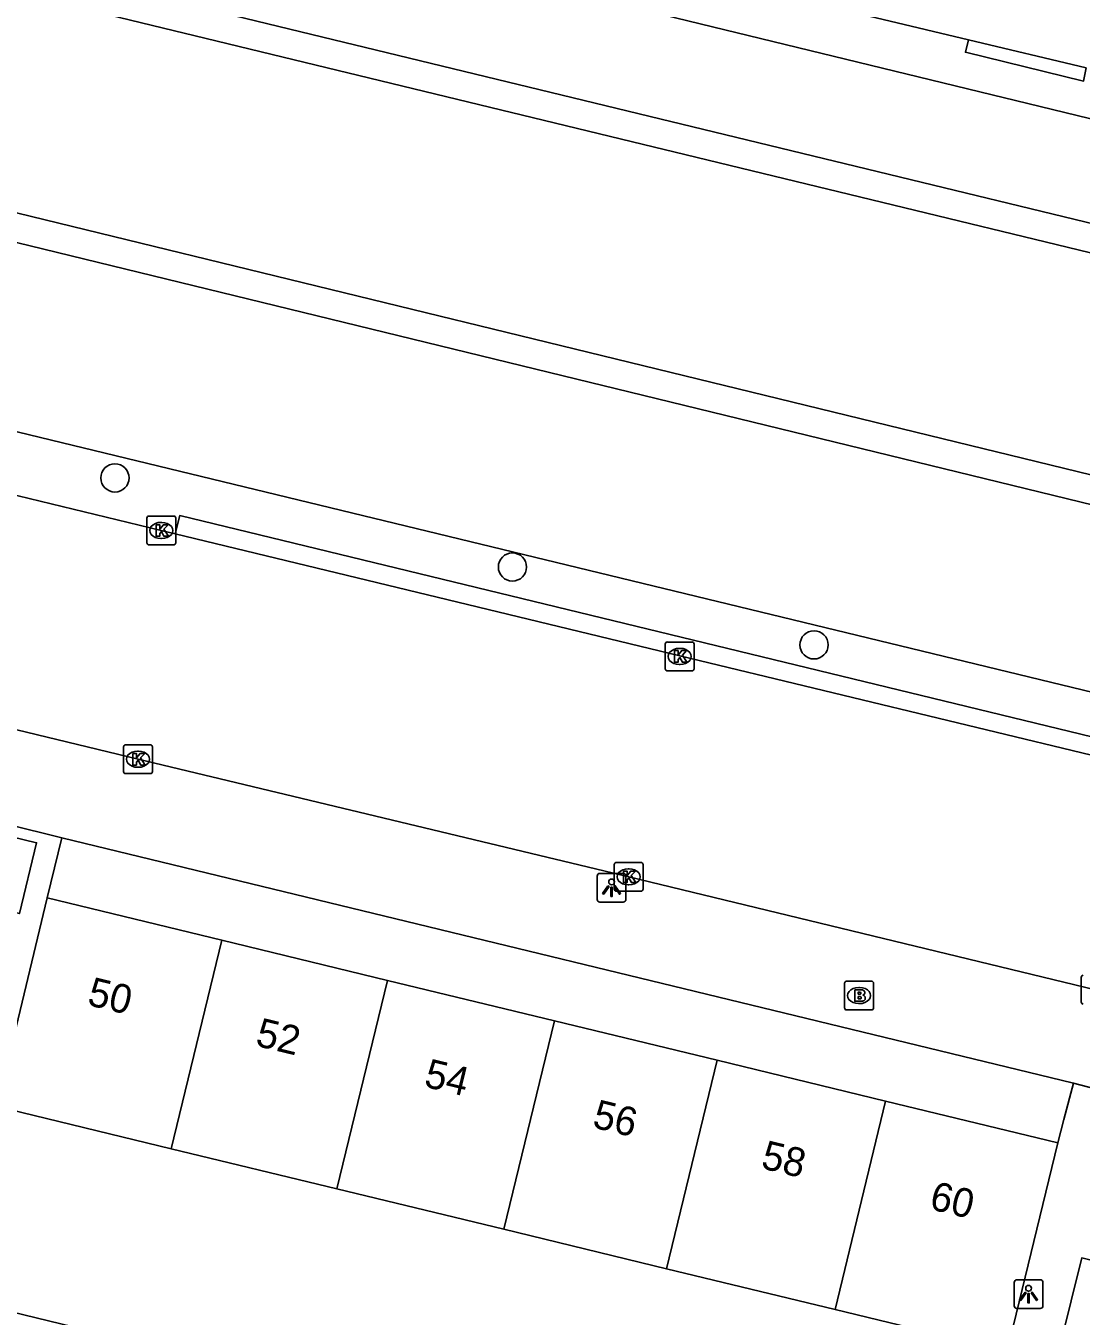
# Model space of a CAD drawing. Extents: x 162812 to 163818, y 381639 to 382470.
# Drawn here: x 163400.35 to 163436.94, y 382253.72 to 382298.47 of the extents above; entities that cross this region are included whole.
import ezdxf

# ---------------------------------------------------------------- set-up
doc = ezdxf.new("R2010")
doc.units = 0
for name, color, linetype in [('IMGEO_Boom', 7, 'Continuous'), ('IMGEO_Brandkraan', 7, 'Continuous'), ('IMGEO_Groenvoorziening', 7, 'Continuous'), ('IMGEO_Haag', 7, 'Continuous'), ('IMGEO_Kolk', 7, 'Continuous'), ('IMGEO_Lichtpunt', 7, 'Continuous'), ('IMGEO_Muur', 7, 'Continuous'), ('IMGEO_Pand', 7, 'Continuous'), ('IMGEO_Pand_nummerreeks', 7, 'Continuous'), ('IMGEO_Rijbaan_lokaal_gesloten', 7, 'Continuous'), ('IMGEO_Rijbaan_lokaal_open', 7, 'Continuous'), ('IMGEO_Voetpad_open', 7, 'Continuous'), ('IMGEO_Waterloop', 7, 'Continuous')]:
    doc.layers.add(name, color=color, linetype=linetype)

msp = doc.modelspace()

# ---------------------------------------------------------------- linework, layer by layer
at = {"layer": 'IMGEO_Boom'}
for centre in [(163403.445, 382282.788), (163417.224, 382279.699), (163427.676, 382276.999)]:
    msp.add_circle(centre, 0.489, dxfattribs=at)
at = {"layer": 'IMGEO_Brandkraan'}
for p, q in [((163428.813, 382265.338), (163429.665, 382265.338)), ((163428.738, 382264.412), (163428.738, 382265.264)), ((163429.226, 382265.118), (163429.251, 382265.118)), ((163429.739, 382265.264), (163429.739, 382264.412)), ((163429.249, 382264.558), (163429.224, 382264.558)), ((163429.665, 382264.338), (163428.813, 382264.338))]:
    msp.add_line(p, q, dxfattribs=at)
for points in [[(163428.813, 382265.338), (163429.665, 382265.338)], [(163428.738, 382264.412), (163428.738, 382265.264)], [(163429.086, 382265.038), (163429.086, 382264.638), (163429.299, 382264.638)], [(163429.317, 382265.038), (163429.086, 382265.038)], [(163429.265, 382264.957), (163429.211, 382264.957), (163429.211, 382264.881)], [(163429.211, 382264.881), (163429.264, 382264.881)], [(163429.739, 382265.264), (163429.739, 382264.412)], [(163429.273, 382264.805), (163429.211, 382264.805), (163429.211, 382264.724)], [(163429.211, 382264.724), (163429.273, 382264.724)], [(163429.665, 382264.338), (163428.813, 382264.338)]]:
    msp.add_lwpolyline(points, dxfattribs=at)
for centre, radius, start, end in [((163428.815, 382265.262), 0.0765, 91.552, 178.448), ((163428.815, 382265.262), 0.0765, 91.552, 178.448), ((163429.663, 382265.262), 0.0765, 1.552, 88.448), ((163429.663, 382265.262), 0.0765, 1.552, 88.448), ((163429.266, 382264.919), 0.0379, 267.8285, 90.9355), ((163429.321, 382264.893), 0.145, 59.4692, 91.5367), ((163429.346, 382264.94), 0.0922, 285.5137, 58.1501), ((163429.351, 382264.748), 0.105, 301.3115, 78.989), ((163428.815, 382264.414), 0.0765, 181.552, 268.448), ((163428.815, 382264.414), 0.0765, 181.552, 268.448), ((163429.274, 382264.764), 0.0404, 269.8759, 90.5077), ((163429.305, 382264.889), 0.251, 268.6676, 293.5347), ((163429.663, 382264.414), 0.0765, 271.552, 358.448), ((163429.663, 382264.414), 0.0765, 271.552, 358.448)]:
    msp.add_arc(centre, radius, start, end, dxfattribs=at)
for centre, major_axis, ratio, start_param, end_param in [((163429.225, 382264.838), (-0.387, 0.002), 0.722429, 4.712389, 7.853982), ((163429.25, 382264.838), (-0.39, 0.002), 0.717154, 1.570796, 4.712389)]:
    msp.add_ellipse(centre, major_axis=major_axis, ratio=ratio, start_param=start_param, end_param=end_param, dxfattribs=at)
at = {"layer": 'IMGEO_Groenvoorziening'}
for points in [[(163517.432, 382272.18), (163500.236, 382276.35), (163323.248, 382319.272)], [(163321.09, 382310.224), (163499.763, 382266.618), (163515.133, 382262.867)], [(163454.527, 382271.183), (163319.582, 382303.902)], [(163420.351, 382299.356), (163472.157, 382286.755), (163500, 382279.97), (163518.256, 382275.522)]]:
    msp.add_lwpolyline(points, dxfattribs=at)
at = {"layer": 'IMGEO_Haag'}
for points in [[(163437.111, 382297.01), (163437.02, 382296.551), (163432.925, 382297.549), (163433.031, 382297.984)], [(163437.967, 382273.016), (163438.113, 382273.619), (163405.689, 382281.481), (163405.534, 382280.849)]]:
    msp.add_lwpolyline(points, dxfattribs=at)
at = {"layer": 'IMGEO_Kolk'}
for p, q in [((163404.551, 382280.541), (163404.551, 382281.393)), ((163404.626, 382281.467), (163405.478, 382281.467)), ((163405.552, 382281.393), (163405.552, 382280.541)), ((163405.039, 382281.247), (163405.064, 382281.247)), ((163405.062, 382280.687), (163405.037, 382280.687)), ((163405.478, 382280.467), (163404.626, 382280.467)), ((163422.52, 382276.172), (163422.52, 382277.024)), ((163422.595, 382277.098), (163423.447, 382277.098)), ((163423.521, 382277.024), (163423.521, 382276.172)), ((163423.008, 382276.878), (163423.033, 382276.878)), ((163423.447, 382276.098), (163422.595, 382276.098)), ((163423.031, 382276.318), (163423.006, 382276.318)), ((163403.743, 382272.607), (163403.743, 382273.459)), ((163403.818, 382273.533), (163404.67, 382273.533)), ((163404.744, 382273.459), (163404.744, 382272.607)), ((163404.231, 382273.313), (163404.256, 382273.313)), ((163404.67, 382272.533), (163403.818, 382272.533)), ((163404.254, 382272.753), (163404.229, 382272.753)), ((163420.751, 382268.528), (163420.751, 382269.38)), ((163420.826, 382269.454), (163421.678, 382269.454)), ((163421.752, 382269.38), (163421.752, 382268.528)), ((163421.239, 382269.234), (163421.264, 382269.234)), ((163421.678, 382268.454), (163420.826, 382268.454)), ((163421.262, 382268.674), (163421.237, 382268.674)), ((163436.937, 382264.615), (163436.937, 382265.467))]:
    msp.add_line(p, q, dxfattribs=at)
for points in [[(163404.551, 382280.541), (163404.551, 382281.393)], [(163404.626, 382281.467), (163405.478, 382281.467)], [(163405.552, 382281.393), (163405.552, 382280.541)], [(163404.872, 382281.167), (163404.995, 382281.167), (163404.995, 382281.016), (163405.125, 382281.167), (163405.289, 382281.167), (163405.143, 382281.016), (163405.296, 382280.767), (163405.144, 382280.767), (163405.059, 382280.931), (163404.995, 382280.864), (163404.995, 382280.767), (163404.872, 382280.767), (163404.872, 382281.167)], [(163405.478, 382280.467), (163404.626, 382280.467)], [(163422.52, 382276.172), (163422.52, 382277.024)], [(163422.595, 382277.098), (163423.447, 382277.098)], [(163423.521, 382277.024), (163423.521, 382276.172)], [(163422.841, 382276.798), (163422.964, 382276.798), (163422.964, 382276.647), (163423.094, 382276.798), (163423.258, 382276.798), (163423.112, 382276.647), (163423.265, 382276.398), (163423.113, 382276.398), (163423.028, 382276.562), (163422.964, 382276.495), (163422.964, 382276.398), (163422.841, 382276.398), (163422.841, 382276.798)], [(163423.447, 382276.098), (163422.595, 382276.098)], [(163403.743, 382272.607), (163403.743, 382273.459)], [(163403.818, 382273.533), (163404.67, 382273.533)], [(163404.744, 382273.459), (163404.744, 382272.607)], [(163404.064, 382273.233), (163404.187, 382273.233), (163404.187, 382273.082), (163404.317, 382273.233), (163404.481, 382273.233), (163404.335, 382273.082), (163404.488, 382272.833), (163404.336, 382272.833), (163404.251, 382272.997), (163404.187, 382272.93), (163404.187, 382272.833), (163404.064, 382272.833), (163404.064, 382273.233)], [(163404.67, 382272.533), (163403.818, 382272.533)], [(163420.751, 382268.528), (163420.751, 382269.38)], [(163420.826, 382269.454), (163421.678, 382269.454)], [(163421.752, 382269.38), (163421.752, 382268.528)], [(163421.072, 382269.154), (163421.195, 382269.154), (163421.195, 382269.003), (163421.325, 382269.154), (163421.489, 382269.154), (163421.343, 382269.003), (163421.496, 382268.754), (163421.344, 382268.754), (163421.259, 382268.918), (163421.195, 382268.851), (163421.195, 382268.754), (163421.072, 382268.754), (163421.072, 382269.154)], [(163421.678, 382268.454), (163420.826, 382268.454)], [(163436.937, 382264.615), (163436.937, 382265.467)]]:
    msp.add_lwpolyline(points, dxfattribs=at)
for centre, start, end in [((163404.628, 382281.391), 91.552, 178.448), ((163404.628, 382281.391), 91.552, 178.448), ((163405.476, 382281.391), 1.552, 88.448), ((163405.476, 382281.391), 1.552, 88.448), ((163404.628, 382280.543), 181.552, 268.448), ((163404.628, 382280.543), 181.552, 268.448), ((163405.476, 382280.543), 271.552, 358.448), ((163405.476, 382280.543), 271.552, 358.448), ((163422.597, 382277.022), 91.552, 178.448), ((163422.597, 382277.022), 91.552, 178.448), ((163423.445, 382277.022), 1.552, 88.448), ((163423.445, 382277.022), 1.552, 88.448), ((163422.597, 382276.174), 181.552, 268.448), ((163422.597, 382276.174), 181.552, 268.448), ((163423.445, 382276.174), 271.552, 358.448), ((163423.445, 382276.174), 271.552, 358.448), ((163403.82, 382273.457), 91.552, 178.448), ((163403.82, 382273.457), 91.552, 178.448), ((163404.668, 382273.457), 1.552, 88.448), ((163404.668, 382273.457), 1.552, 88.448), ((163403.82, 382272.609), 181.552, 268.448), ((163403.82, 382272.609), 181.552, 268.448), ((163404.668, 382272.609), 271.552, 358.448), ((163404.668, 382272.609), 271.552, 358.448), ((163420.828, 382269.378), 91.552, 178.448), ((163420.828, 382269.378), 91.552, 178.448), ((163421.676, 382269.378), 1.552, 88.448), ((163421.676, 382269.378), 1.552, 88.448), ((163420.828, 382268.53), 181.552, 268.448), ((163420.828, 382268.53), 181.552, 268.448), ((163421.676, 382268.53), 271.552, 358.448), ((163421.676, 382268.53), 271.552, 358.448), ((163437.014, 382265.465), 91.552, 178.448), ((163437.014, 382265.465), 91.552, 178.448), ((163437.014, 382264.617), 181.552, 268.448), ((163437.014, 382264.617), 181.552, 268.448)]:
    msp.add_arc(centre, 0.0765, start, end, dxfattribs=at)
for centre, major_axis, ratio, start_param, end_param in [((163405.038, 382280.967), (-0.387, 0.002), 0.722429, 4.712389, 7.853982), ((163405.063, 382280.967), (-0.39, 0.002), 0.717154, 1.570796, 4.712389), ((163423.007, 382276.598), (-0.387, 0.002), 0.722429, 4.712389, 7.853982), ((163423.032, 382276.598), (-0.39, 0.002), 0.717154, 1.570796, 4.712389), ((163404.23, 382273.033), (-0.387, 0.002), 0.722429, 4.712389, 7.853982), ((163404.255, 382273.033), (-0.39, 0.002), 0.717154, 1.570796, 4.712389), ((163421.238, 382268.954), (-0.387, 0.002), 0.722429, 4.712389, 7.853982), ((163421.263, 382268.954), (-0.39, 0.002), 0.717154, 1.570796, 4.712389)]:
    msp.add_ellipse(centre, major_axis=major_axis, ratio=ratio, start_param=start_param, end_param=end_param, dxfattribs=at)
at = {"layer": 'IMGEO_Lichtpunt'}
for p, q in [((163420.16, 382268.98), (163420.16, 382268.173)), ((163420.16, 382268.98), (163420.16, 382268.173)), ((163421.062, 382269.075), (163420.254, 382269.075)), ((163421.062, 382269.075), (163420.254, 382269.075)), ((163421.156, 382268.173), (163421.156, 382268.98)), ((163421.156, 382268.173), (163421.156, 382268.98)), ((163420.254, 382268.079), (163421.062, 382268.079)), ((163420.254, 382268.079), (163421.062, 382268.079)), ((163434.617, 382254.888), (163434.617, 382254.081)), ((163434.617, 382254.888), (163434.617, 382254.081)), ((163435.519, 382254.983), (163434.711, 382254.983)), ((163435.519, 382254.983), (163434.711, 382254.983)), ((163435.613, 382254.081), (163435.613, 382254.888)), ((163435.613, 382254.081), (163435.613, 382254.888)), ((163434.711, 382253.987), (163435.519, 382253.987)), ((163434.711, 382253.987), (163435.519, 382253.987))]:
    msp.add_line(p, q, dxfattribs=at)
for points in [[(163420.534, 382268.644), (163420.573, 382268.616), (163420.385, 382268.354), (163420.347, 382268.381), (163420.534, 382268.644)], [(163420.636, 382268.596), (163420.683, 382268.596), (163420.683, 382268.274), (163420.636, 382268.274), (163420.636, 382268.596)], [(163420.746, 382268.616), (163420.784, 382268.643), (163420.971, 382268.381), (163420.932, 382268.353), (163420.746, 382268.616)], [(163434.991, 382254.552), (163435.03, 382254.524), (163434.842, 382254.262), (163434.804, 382254.289), (163434.991, 382254.552)], [(163435.203, 382254.524), (163435.241, 382254.551), (163435.428, 382254.289), (163435.389, 382254.261), (163435.203, 382254.524)], [(163435.093, 382254.504), (163435.14, 382254.504), (163435.14, 382254.182), (163435.093, 382254.182), (163435.093, 382254.504)]]:
    msp.add_lwpolyline(points, dxfattribs=at)
for centre in [(163420.659, 382268.778), (163435.116, 382254.686)]:
    msp.add_circle(centre, 0.0994, dxfattribs=at)
for centre, start, end in [((163420.254, 382268.98), 90, 180), ((163420.254, 382268.98), 90, 180), ((163421.062, 382268.98), 0, 90), ((163421.062, 382268.98), 0, 90), ((163420.254, 382268.173), 180, 270), ((163420.254, 382268.173), 180, 270), ((163421.062, 382268.173), 270, 0), ((163421.062, 382268.173), 270, 360), ((163434.711, 382254.888), 90, 180), ((163434.711, 382254.888), 90, 180), ((163435.519, 382254.888), 0, 90), ((163435.519, 382254.888), 0, 90), ((163434.711, 382254.081), 180, 270), ((163434.711, 382254.081), 180, 270), ((163435.519, 382254.081), 270, 0), ((163435.519, 382254.081), 270, 360)]:
    msp.add_arc(centre, 0.0946, start, end, dxfattribs=at)
at = {"layer": 'IMGEO_Muur'}
msp.add_lwpolyline([(163319.582, 382303.902), (163454.527, 382271.183)], dxfattribs=at)
at = {"layer": 'IMGEO_Pand'}
for points in [[(163399.348, 382260.994), (163401.1, 382268.221)], [(163407.148, 382266.755), (163401.1, 382268.221)], [(163405.397, 382259.528), (163407.148, 382266.755)], [(163412.891, 382265.363), (163407.148, 382266.755)], [(163412.891, 382265.363), (163411.14, 382258.135)], [(163418.679, 382263.959), (163412.891, 382265.363)], [(163416.928, 382256.732), (163418.679, 382263.959)], [(163424.32, 382262.592), (163418.679, 382263.959)], [(163424.32, 382262.592), (163422.568, 382255.365)], [(163430.155, 382261.177), (163424.32, 382262.592)], [(163405.397, 382259.528), (163399.348, 382260.994)], [(163428.404, 382253.95), (163430.155, 382261.177)], [(163436.129, 382259.729), (163430.155, 382261.177)], [(163411.14, 382258.135), (163405.397, 382259.528)], [(163434.377, 382252.502), (163436.129, 382259.729)], [(163416.928, 382256.732), (163411.14, 382258.135)], [(163422.568, 382255.365), (163416.928, 382256.732)], [(163428.404, 382253.95), (163422.568, 382255.365)], [(163397.761, 382254.375), (163403.656, 382252.946)], [(163434.377, 382252.502), (163428.404, 382253.95)]]:
    msp.add_lwpolyline(points, dxfattribs=at)
at = {"layer": 'IMGEO_Rijbaan_lokaal_gesloten'}
for points in [[(163405.534, 382280.849), (163405.051, 382280.966), (163399.704, 382282.265)], [(163437.967, 382273.016), (163423.027, 382276.622), (163405.534, 382280.849)], [(163438.927, 382264.675), (163437.438, 382265.042), (163421.253, 382268.955), (163404.245, 382273.034), (163398.267, 382274.48)]]:
    msp.add_lwpolyline(points, dxfattribs=at)
at = {"layer": 'IMGEO_Rijbaan_lokaal_open'}
for points in [[(163420.711, 382300.926), (163433.031, 382297.984)], [(163433.031, 382297.984), (163437.111, 382297.01)]]:
    msp.add_lwpolyline(points, dxfattribs=at)
at = {"layer": 'IMGEO_Voetpad_open'}
for points in [[(163401.6, 382270.302), (163395.921, 382271.719)], [(163396.301, 382271.205), (163400.727, 382270.134), (163400.132, 382267.679), (163396.03, 382268.667)], [(163401.1, 382268.221), (163401.6, 382270.302)], [(163401.6, 382270.302), (163436.669, 382261.801)], [(163436.669, 382261.801), (163436.339, 382260.535), (163436.129, 382259.729)], [(163436.669, 382261.801), (163443.157, 382260.104)], [(163440.548, 382254.857), (163436.957, 382255.741), (163435.482, 382249.783), (163434.514, 382245.986), (163438.136, 382245.106)]]:
    msp.add_lwpolyline(points, dxfattribs=at)
at = {"layer": 'IMGEO_Waterloop'}
for points in [[(163323.016, 382318.299), (163500, 382275.378), (163517.192, 382271.209)], [(163515.373, 382263.837), (163500, 382267.589), (163321.322, 382311.196)]]:
    msp.add_lwpolyline(points, dxfattribs=at)

# ---------------------------------------------------------------- texts
at = {"layer": 'IMGEO_Pand_nummerreeks'}
for s, p in [('50', (163402.446, 382264.519)), ('52', (163408.278, 382263.106)), ('54', (163414.119, 382261.689)), ('56', (163419.957, 382260.274)), ('58', (163425.799, 382258.858)), ('60', (163431.637, 382257.442))]:
    msp.add_text(s, height=1, rotation=346.3728, dxfattribs=at).set_placement(p)

doc.saveas('drawing.dxf')
